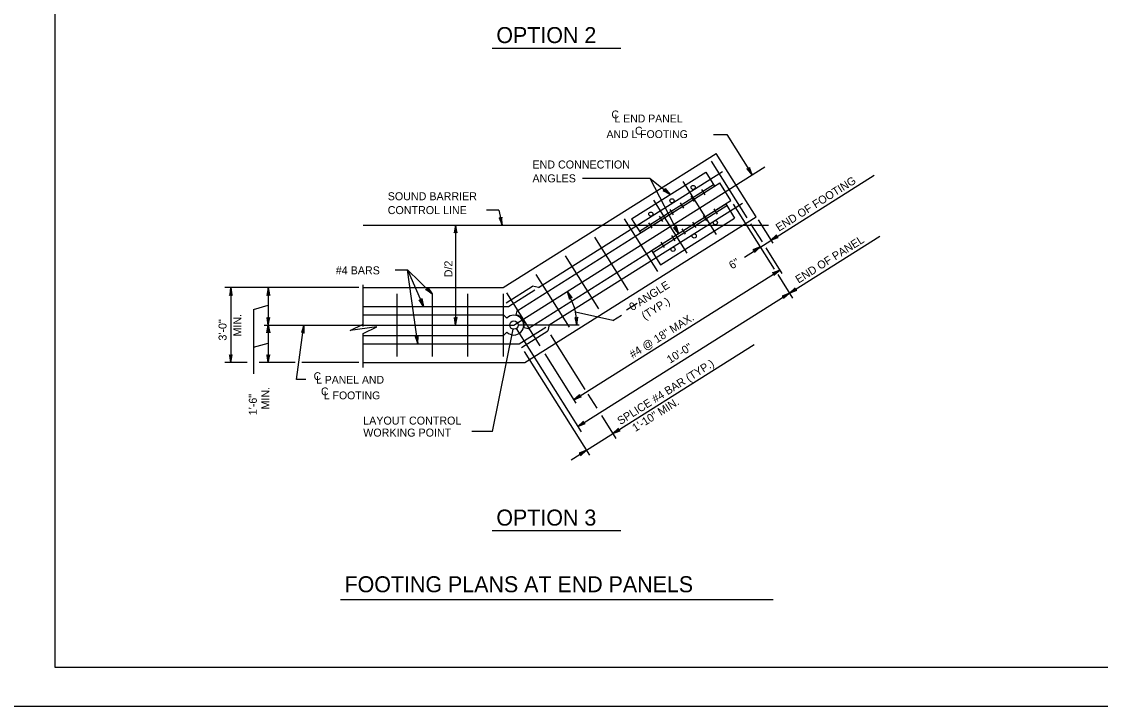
# Model space of a CAD drawing. Extents: x 3385 to 6532, y -616 to 1166.
# Drawn here: x 5470.5 to 5884.5, y -616.3 to -353.4 of the extents above; entities that cross this region are included whole.
import ezdxf

# ---------------------------------------------------------------- set-up
doc = ezdxf.new("R2010")
doc.units = 0
for name, color, linetype in [('1', 7, 'Continuous'), ('2', 7, 'Continuous'), ('PLT-BNDY', 7, 'Continuous')]:
    doc.layers.add(name, color=color, linetype=linetype)

msp = doc.modelspace()

# ---------------------------------------------------------------- linework, layer by layer
at = {"layer": '1'}
for p, q in [((5651.07, -363.6), (5700.5, -363.6)), ((5736, -396.77), (5741.15, -396.77)), ((5741.15, -396.77), (5750.91, -412.24)), ((5655.23, -455.55), (5736.98, -404.01)), ((5752.34, -428.37), (5736.98, -404.01)), ((5659.39, -469.95), (5755.7, -409.23)), ((5735.13, -407.07), (5748.78, -428.72)), ((5668.82, -455.49), (5739.46, -410.95)), ((5685.73, -413.56), (5711.58, -413.56)), ((5704.6, -429.15), (5733.02, -411.23)), ((5711.58, -413.56), (5719.42, -419.8)), ((5711.58, -413.56), (5722.59, -434.84)), ((5733.02, -411.23), (5736.43, -416.64)), ((5747.86, -443.81), (5797.72, -412.37)), ((5660.64, -464.43), (5738.46, -415.36)), ((5707.58, -433.88), (5736.01, -415.96)), ((5708.01, -434.56), (5736.43, -416.64)), ((5724.26, -414.86), (5737.06, -435.16)), ((5732.8, -419.88), (5731.52, -417.85)), ((5742.73, -422.13), (5738.46, -415.36)), ((5664.91, -471.2), (5742.73, -422.13)), ((5712.97, -421.98), (5725.77, -442.28)), ((5728.74, -422.44), (5727.46, -420.41)), ((5653.64, -425.8), (5648.91, -425.8)), ((5653.64, -425.8), (5654.96, -431.55)), ((5672.98, -469.89), (5747.14, -423.13)), ((5712.28, -441.33), (5740.7, -423.41)), ((5712.71, -442.01), (5741.13, -424.09)), ((5720.62, -427.56), (5719.34, -425.53)), ((5724.68, -425), (5723.4, -422.97)), ((5737.49, -427.32), (5736.21, -425.29)), ((5740.7, -423.41), (5744.12, -428.83)), ((5743.6, -423.5), (5759.36, -448.51)), ((5663.55, -484.35), (5752.34, -428.37)), ((5701.68, -429.1), (5714.48, -449.4)), ((5704.6, -429.15), (5708.01, -434.56)), ((5716.56, -430.12), (5715.28, -428.09)), ((5715.69, -446.75), (5744.12, -428.83)), ((5729.37, -432.44), (5728.09, -430.41)), ((5733.43, -429.88), (5732.15, -427.85)), ((5753.11, -429.59), (5758.73, -438.5)), ((5601.57, -431.55), (5757.11, -431.55)), ((5637.03, -431.55), (5637.03, -469.95)), ((5712.5, -432.68), (5711.22, -430.65)), ((5725.31, -435), (5724.03, -432.97)), ((5750.26, -431.07), (5754.65, -438.04)), ((5683.93, -508.87), (5799.84, -435.79)), ((5690.39, -436.22), (5703.19, -456.52)), ((5717.19, -440.12), (5715.91, -438.09)), ((5721.25, -437.56), (5719.97, -435.53)), ((5712.28, -441.33), (5715.69, -446.75)), ((5756.05, -440.26), (5762.26, -450.1)), ((5679.09, -443.34), (5691.89, -463.64)), ((5613.78, -448.73), (5618.6, -448.73)), ((5622.5, -477.15), (5618.6, -448.73)), ((5618.6, -448.73), (5628.07, -457.95)), ((5618.6, -448.73), (5624.71, -462.75)), ((5667.8, -450.46), (5680.6, -470.76)), ((5682.39, -498.63), (5761.44, -448.8)), ((5760.65, -450.55), (5766.39, -459.66)), ((5601.57, -470.52), (5601.57, -454.5)), ((5656.46, -461.39), (5666.61, -454.99)), ((5668.82, -455.49), (5666.61, -454.99)), ((5599.91, -455.55), (5548.47, -455.55)), ((5550.76, -455.55), (5550.76, -484.35)), ((5565.16, -455.55), (5565.16, -484.35)), ((5601.57, -455.55), (5655.23, -455.55)), ((5614.5, -457.95), (5614.5, -481.95)), ((5628.07, -457.95), (5628.07, -481.95)), ((5641.63, -457.95), (5641.63, -481.95)), ((5655.23, -457.95), (5655.23, -481.95)), ((5656.51, -457.58), (5669.31, -477.88)), ((5657.31, -462.75), (5667.46, -456.34)), ((5559.43, -463.9), (5565.16, -462.32)), ((5601.57, -462.75), (5657.31, -462.75)), ((5706.72, -461.63), (5702.67, -464.18)), ((5559.43, -463.9), (5559.43, -488.7)), ((5601.57, -465.95), (5655.39, -465.95)), ((5655.39, -465.95), (5656.7, -467.26)), ((5660.27, -466.05), (5660.64, -464.43)), ((5697.43, -468.12), (5683.05, -464.97)), ((5697.43, -468.12), (5700.66, -466.09)), ((5563.53, -469.95), (5659.39, -469.95)), ((5575.94, -490.77), (5578.78, -469.95)), ((5651.17, -510.78), (5659.07, -471.52)), ((5659.39, -469.95), (5659.39, -469.95)), ((5660.24, -471.3), (5685.19, -510.86)), ((5684.46, -469.95), (5660.99, -469.95)), ((5661.47, -477.15), (5671.62, -470.75)), ((5663.29, -470.83), (5664.91, -471.2)), ((5672.98, -469.89), (5672.48, -472.1)), ((5601.57, -486.15), (5601.57, -473.15)), ((5601.57, -473.95), (5655.39, -473.95)), ((5655.39, -473.95), (5656.7, -472.63)), ((5662.32, -478.5), (5672.48, -472.1)), ((5673.49, -473.7), (5686.66, -494.6)), ((5559.43, -478.38), (5565.16, -476.81)), ((5601.57, -477.15), (5661.47, -477.15)), ((5663.34, -480.11), (5688.39, -519.85)), ((5681.41, -521.66), (5751.66, -477.37)), ((5556.98, -484.35), (5548.47, -484.35)), ((5575.45, -484.35), (5561.7, -484.35)), ((5599.91, -484.35), (5577.96, -484.35)), ((5601.57, -484.35), (5663.55, -484.35)), ((5671.22, -480.91), (5683.21, -499.93)), ((5579.6, -490.77), (5575.94, -490.77)), ((5687.81, -496.41), (5691.22, -501.82)), ((5692.98, -504.61), (5698.55, -513.45)), ((5651.17, -510.78), (5643.27, -510.78)), ((5651.07, -548.8), (5700.5, -548.8)), ((5592.9, -575.24), (5758.94, -575.24))]:
    msp.add_line(p, q, dxfattribs=at)
for points in [[(5750.91, -412.24), (5749.79, -409.42), (5749.78, -409.7), (5749.68, -409.91), (5749.52, -410.05), (5749.34, -410.12), (5749.1, -410.13), (5748.85, -410.02), (5750.91, -412.24), (5749.1, -410.13), (5749.34, -410.12), (5750.91, -412.24), (5749.52, -410.05), (5749.68, -409.91), (5750.91, -412.24), (5749.78, -409.7)], [(5719.42, -419.8), (5716.74, -418.38), (5717.02, -418.4), (5717.23, -418.32), (5717.38, -418.18), (5717.48, -418), (5717.51, -417.77), (5717.43, -417.51), (5719.42, -419.8), (5717.51, -417.77), (5717.48, -418), (5719.42, -419.8), (5717.38, -418.18), (5717.23, -418.32), (5719.42, -419.8), (5717.02, -418.4)], [(5654.96, -431.55), (5654.84, -428.51), (5654.73, -428.77), (5654.57, -428.93), (5654.38, -429.01), (5654.18, -429.02), (5653.96, -428.95), (5653.75, -428.76), (5654.96, -431.55), (5653.96, -428.95), (5654.18, -429.02), (5654.96, -431.55), (5654.38, -429.01), (5654.57, -428.93), (5654.96, -431.55), (5654.73, -428.77)], [(5637.03, -431.55), (5636.47, -434.53), (5636.63, -434.3), (5636.83, -434.18), (5637.03, -434.15), (5637.23, -434.18), (5637.43, -434.3), (5637.59, -434.53), (5637.03, -431.55), (5637.43, -434.3), (5637.23, -434.18), (5637.03, -431.55), (5637.03, -434.15), (5636.83, -434.18), (5637.03, -431.55), (5636.63, -434.3)], [(5722.59, -434.84), (5720.72, -432.44), (5720.84, -432.51), (5720.97, -432.57), (5721.08, -432.58), (5721.2, -432.59), (5721.29, -432.56), (5721.39, -432.53), (5721.47, -432.47), (5721.55, -432.4), (5721.61, -432.31), (5721.68, -432.21), (5721.69, -432.07), (5721.71, -431.93), (5722.59, -434.84), (5721.69, -432.07), (5721.68, -432.21), (5722.59, -434.84), (5721.61, -432.31), (5721.55, -432.4), (5722.59, -434.84), (5721.47, -432.47), (5721.39, -432.53), (5722.59, -434.84), (5721.29, -432.56), (5721.2, -432.59), (5722.59, -434.84), (5721.08, -432.58), (5720.97, -432.57), (5722.59, -434.84), (5720.84, -432.51)], [(5758.03, -437.39), (5760.85, -436.28), (5760.57, -436.27), (5760.37, -436.16), (5760.23, -436.01), (5760.15, -435.82), (5760.15, -435.59), (5760.26, -435.33), (5758.03, -437.39), (5760.15, -435.59), (5760.15, -435.82), (5758.03, -437.39), (5760.23, -436.01), (5760.37, -436.16), (5758.03, -437.39), (5760.57, -436.27)], [(5753.97, -439.95), (5751.15, -441.07), (5751.43, -441.08), (5751.63, -441.19), (5751.77, -441.34), (5751.85, -441.53), (5751.85, -441.76), (5751.75, -442.02), (5753.97, -439.95), (5751.85, -441.76), (5751.85, -441.53), (5753.97, -439.95), (5751.77, -441.34), (5751.63, -441.19), (5753.97, -439.95), (5751.43, -441.08)], [(5761.44, -448.8), (5759.21, -450.86), (5759.27, -450.73), (5759.32, -450.6), (5759.32, -450.49), (5759.31, -450.37), (5759.28, -450.28), (5759.24, -450.18), (5759.17, -450.11), (5759.1, -450.03), (5759, -449.98), (5758.89, -449.93), (5758.75, -449.92), (5758.61, -449.91), (5761.44, -448.8), (5758.75, -449.92), (5758.89, -449.93), (5761.44, -448.8), (5759, -449.98), (5759.1, -450.03), (5761.44, -448.8), (5759.17, -450.11), (5759.24, -450.18), (5761.44, -448.8), (5759.28, -450.28), (5759.31, -450.37), (5761.44, -448.8), (5759.32, -450.49), (5759.32, -450.6), (5761.44, -448.8), (5759.27, -450.73)], [(5550.76, -455.55), (5550.2, -458.53), (5550.36, -458.3), (5550.56, -458.18), (5550.76, -458.15), (5550.96, -458.18), (5551.16, -458.3), (5551.32, -458.53), (5550.76, -455.55), (5551.16, -458.3), (5550.96, -458.18), (5550.76, -455.55), (5550.76, -458.15), (5550.56, -458.18), (5550.76, -455.55), (5550.36, -458.3)], [(5565.16, -455.55), (5564.6, -458.53), (5564.76, -458.3), (5564.96, -458.18), (5565.16, -458.15), (5565.36, -458.18), (5565.56, -458.3), (5565.72, -458.53), (5565.16, -455.55), (5565.56, -458.3), (5565.36, -458.18), (5565.16, -455.55), (5565.16, -458.15), (5564.96, -458.18), (5565.16, -455.55), (5564.76, -458.3)], [(5628.07, -457.95), (5625.54, -456.27), (5625.68, -456.29), (5625.82, -456.31), (5625.93, -456.28), (5626.04, -456.25), (5626.12, -456.19), (5626.21, -456.13), (5626.26, -456.05), (5626.32, -455.97), (5626.35, -455.85), (5626.38, -455.74), (5626.35, -455.6), (5626.32, -455.47), (5628.07, -457.95), (5626.35, -455.6), (5626.38, -455.74), (5628.07, -457.95), (5626.35, -455.85), (5626.32, -455.97), (5628.07, -457.95), (5626.26, -456.05), (5626.21, -456.13), (5628.07, -457.95), (5626.12, -456.19), (5626.04, -456.25), (5628.07, -457.95), (5625.93, -456.28), (5625.82, -456.31), (5628.07, -457.95), (5625.68, -456.29)], [(5679.84, -457.05), (5680.79, -459.94), (5680.82, -459.66), (5680.94, -459.46), (5681.1, -459.33), (5681.29, -459.26), (5681.52, -459.27), (5681.77, -459.4), (5679.84, -457.05), (5681.52, -459.27), (5681.29, -459.26), (5679.84, -457.05), (5681.1, -459.33), (5680.94, -459.46), (5679.84, -457.05), (5680.82, -459.66)], [(5765.14, -457.67), (5762.32, -458.78), (5762.59, -458.8), (5762.8, -458.9), (5762.94, -459.05), (5763.02, -459.24), (5763.02, -459.47), (5762.91, -459.73), (5765.14, -457.67), (5763.02, -459.47), (5763.02, -459.24), (5765.14, -457.67), (5762.94, -459.05), (5762.8, -458.9), (5765.14, -457.67), (5762.59, -458.8)], [(5765.14, -457.67), (5767.96, -456.55), (5767.68, -456.54), (5767.47, -456.43), (5767.34, -456.28), (5767.26, -456.09), (5767.25, -455.86), (5767.36, -455.6), (5765.14, -457.67), (5767.25, -455.86), (5767.26, -456.09), (5765.14, -457.67), (5767.34, -456.28), (5767.47, -456.43), (5765.14, -457.67), (5767.68, -456.54)], [(5624.71, -462.75), (5623.01, -460.24), (5623.13, -460.31), (5623.25, -460.38), (5623.36, -460.4), (5623.48, -460.41), (5623.58, -460.39), (5623.67, -460.36), (5623.76, -460.31), (5623.84, -460.25), (5623.91, -460.16), (5623.98, -460.06), (5624.01, -459.93), (5624.03, -459.79), (5624.71, -462.75), (5624.01, -459.93), (5623.98, -460.06), (5624.71, -462.75), (5623.91, -460.16), (5623.84, -460.25), (5624.71, -462.75), (5623.76, -460.31), (5623.67, -460.36), (5624.71, -462.75), (5623.58, -460.39), (5623.48, -460.41), (5624.71, -462.75), (5623.36, -460.4), (5623.25, -460.38), (5624.71, -462.75), (5623.13, -460.31)], [(5565.16, -469.95), (5565.72, -466.96), (5565.56, -467.19), (5565.36, -467.31), (5565.16, -467.35), (5564.96, -467.31), (5564.76, -467.19), (5564.6, -466.96), (5565.16, -469.95), (5564.76, -467.19), (5564.96, -467.31), (5565.16, -469.95), (5565.16, -467.35), (5565.36, -467.31), (5565.16, -469.95), (5565.56, -467.19)], [(5637.03, -469.95), (5637.59, -466.96), (5637.43, -467.19), (5637.23, -467.31), (5637.03, -467.35), (5636.83, -467.31), (5636.63, -467.19), (5636.47, -466.96), (5637.03, -469.95), (5636.63, -467.19), (5636.83, -467.31), (5637.03, -469.95), (5637.03, -467.35), (5637.23, -467.31), (5637.03, -469.95), (5637.43, -467.19)], [(5683.56, -469.95), (5683.95, -466.94), (5683.8, -467.18), (5683.61, -467.31), (5683.41, -467.35), (5683.21, -467.33), (5683.01, -467.22), (5682.83, -467), (5683.56, -469.95), (5683.01, -467.22), (5683.21, -467.33), (5683.56, -469.95), (5683.41, -467.35), (5683.61, -467.31), (5683.56, -469.95), (5683.8, -467.18)], [(5565.16, -469.95), (5565.72, -472.93), (5565.56, -472.7), (5565.36, -472.58), (5565.16, -472.55), (5564.96, -472.58), (5564.76, -472.7), (5564.6, -472.93), (5565.16, -469.95), (5564.76, -472.7), (5564.96, -472.58), (5565.16, -469.95), (5565.16, -472.55), (5565.36, -472.58), (5565.16, -469.95), (5565.56, -472.7)], [(5578.78, -469.95), (5577.83, -472.83), (5578.01, -472.62), (5578.23, -472.53), (5578.43, -472.52), (5578.63, -472.58), (5578.81, -472.73), (5578.93, -472.98), (5578.78, -469.95), (5578.81, -472.73), (5578.63, -472.58), (5578.78, -469.95), (5578.43, -472.52), (5578.23, -472.53), (5578.78, -469.95), (5578.01, -472.62)], [(5601.57, -473.15), (5606.76, -470.62), (5596.61, -472), (5601.57, -469.64)], [(5622.5, -477.15), (5622.65, -474.12), (5622.52, -474.37), (5622.34, -474.51), (5622.15, -474.57), (5621.94, -474.56), (5621.73, -474.47), (5621.54, -474.27), (5622.5, -477.15), (5621.73, -474.47), (5621.94, -474.56), (5622.5, -477.15), (5622.15, -474.57), (5622.34, -474.51), (5622.5, -477.15), (5622.52, -474.37)], [(5550.76, -484.35), (5551.32, -481.36), (5551.16, -481.59), (5550.96, -481.71), (5550.76, -481.75), (5550.56, -481.71), (5550.36, -481.59), (5550.2, -481.36), (5550.76, -484.35), (5550.36, -481.59), (5550.56, -481.71), (5550.76, -484.35), (5550.76, -481.75), (5550.96, -481.71), (5550.76, -484.35), (5551.16, -481.59)], [(5565.16, -484.35), (5565.72, -481.36), (5565.56, -481.59), (5565.36, -481.71), (5565.16, -481.75), (5564.96, -481.71), (5564.76, -481.59), (5564.6, -481.36), (5565.16, -484.35), (5564.76, -481.59), (5564.96, -481.71), (5565.16, -484.35), (5565.16, -481.75), (5565.36, -481.71), (5565.16, -484.35), (5565.56, -481.59)], [(5682.39, -498.63), (5684.62, -496.57), (5684.56, -496.7), (5684.51, -496.82), (5684.51, -496.94), (5684.52, -497.06), (5684.55, -497.15), (5684.59, -497.24), (5684.66, -497.32), (5684.73, -497.4), (5684.83, -497.45), (5684.94, -497.5), (5685.08, -497.51), (5685.22, -497.51), (5682.39, -498.63), (5685.08, -497.51), (5684.94, -497.5), (5682.39, -498.63), (5684.83, -497.45), (5684.73, -497.4), (5682.39, -498.63), (5684.66, -497.32), (5684.59, -497.24), (5682.39, -498.63), (5684.55, -497.15), (5684.52, -497.06), (5682.39, -498.63), (5684.51, -496.94), (5684.51, -496.82), (5682.39, -498.63), (5684.56, -496.7)], [(5683.93, -508.87), (5686.75, -507.75), (5686.47, -507.74), (5686.26, -507.63), (5686.13, -507.48), (5686.05, -507.29), (5686.04, -507.06), (5686.15, -506.8), (5683.93, -508.87), (5686.04, -507.06), (5686.05, -507.29), (5683.93, -508.87), (5686.13, -507.48), (5686.26, -507.63), (5683.93, -508.87), (5686.47, -507.74)], [(5697.38, -511.59), (5700.2, -510.47), (5699.92, -510.46), (5699.71, -510.36), (5699.58, -510.2), (5699.5, -510.02), (5699.49, -509.78), (5699.6, -509.53), (5697.38, -511.59), (5699.49, -509.78), (5699.5, -510.02), (5697.38, -511.59), (5699.58, -510.2), (5699.71, -510.36), (5697.38, -511.59), (5699.92, -510.46)], [(5687.22, -517.99), (5684.4, -519.11), (5684.68, -519.12), (5684.89, -519.23), (5685.02, -519.38), (5685.1, -519.57), (5685.11, -519.8), (5685, -520.06), (5687.22, -517.99), (5685.11, -519.8), (5685.1, -519.57), (5687.22, -517.99), (5685.02, -519.38), (5684.89, -519.23), (5687.22, -517.99), (5684.68, -519.12)]]:
    msp.add_lwpolyline(points, dxfattribs=at)
for centre, radius in [((5728.21, -417.1), 0.801), ((5720.09, -422.22), 0.801), ((5711.97, -427.34), 0.801), ((5736.74, -430.63), 0.801), ((5728.62, -435.75), 0.801), ((5720.5, -440.87), 0.801), ((5659.39, -469.95), 1.6)]:
    msp.add_circle(centre, radius, dxfattribs=at)
for radius, start, end in [(24.17, 360, 32.231), (3.8, 225, 135), (4, 347.2292, 77.2317)]:
    msp.add_arc((5659.39, -469.95), radius, start, end, dxfattribs=at)
at = {"layer": '2'}
for p, q in [((5483.34, -601.31), (5483.34, -37.31)), ((6269.34, -601.31), (5483.34, -601.31))]:
    msp.add_line(p, q, dxfattribs=at)
at = {"layer": 'PLT-BNDY'}
msp.add_lwpolyline([(5443.34, -22.31), (6284.34, -22.31), (6284.34, -616.31), (5443.34, -616.31)], close=True, dxfattribs=at)

# ---------------------------------------------------------------- texts
at = {"layer": '1'}
for s, height, p in [('OPTION 2', 6.144, (5652.68, -361.69)), ('C', 3, (5696.85, -390.58)), ('L END PANEL', 3, (5698.04, -392.14)), ('AND L FOOTING', 3, (5694.95, -398.14)), ('C', 3, (5705.88, -396.81)), ('END CONNECTION', 3.0721, (5666.53, -409.83)), ('ANGLES', 3.072, (5666.53, -415.15)), ('SOUND BARRIER', 3.0721, (5610.99, -422.02)), ('CONTROL LINE', 3.0721, (5610.99, -427.33)), ('#4 BARS', 3.072, (5591.06, -450.46)), ('C', 3, (5582.54, -491.04)), ('L PANEL AND', 3, (5583.49, -492.42)), ('C', 3, (5585.37, -496.89)), ('L FOOTING', 3, (5586.49, -498.42)), ('LAYOUT CONTROL', 3.0721, (5601.58, -508.13)), ('WORKING POINT', 3.0721, (5601.58, -512.74)), ('OPTION 3', 6.144, (5652.68, -546.89)), ('FOOTING PLANS AT END PANELS', 6.144, (5594.42, -572.49))]:
    msp.add_text(s, height=height, dxfattribs=at).set_placement(p)
for s, height, rotation, p in [('END OF FOOTING', 3.0721, 32.231, (5761.12, -434.12)), ('END OF PANEL', 3.0721, 32.231, (5768.67, -454.04)), ('D/2', 3.072, 90, (5635.8, -451.58)), ('6"', 3.072, 32.231, (5743.15, -448.62)), ('0 ANGLE', 3.072, 32.231, (5704.85, -464.62)), ('(TYP.)', 3.072, 32.231, (5709.61, -467.98)), ('3\'-0"', 3.072, 90, (5549.13, -475.88)), ('MIN.', 3.072, 90, (5554.82, -474.31)), ('#4 @ 18" MAX.', 3.0721, 32.231, (5704.99, -482.84)), ('10\'-0"', 3.072, 32.231, (5719.33, -484.81)), ('SPLICE #4 BAR (TYP.)', 3.0721, 32.231, (5700.29, -508.35)), ('1\'-6"', 3.072, 90, (5560.75, -504.54)), ('MIN.', 3.072, 90, (5565.59, -502.32)), ('   1\'-10" MIN.', 3.0721, 32.231, (5703.12, -512.84))]:
    msp.add_text(s, height=height, rotation=rotation, dxfattribs=at).set_placement(p)

doc.saveas('drawing.dxf')
